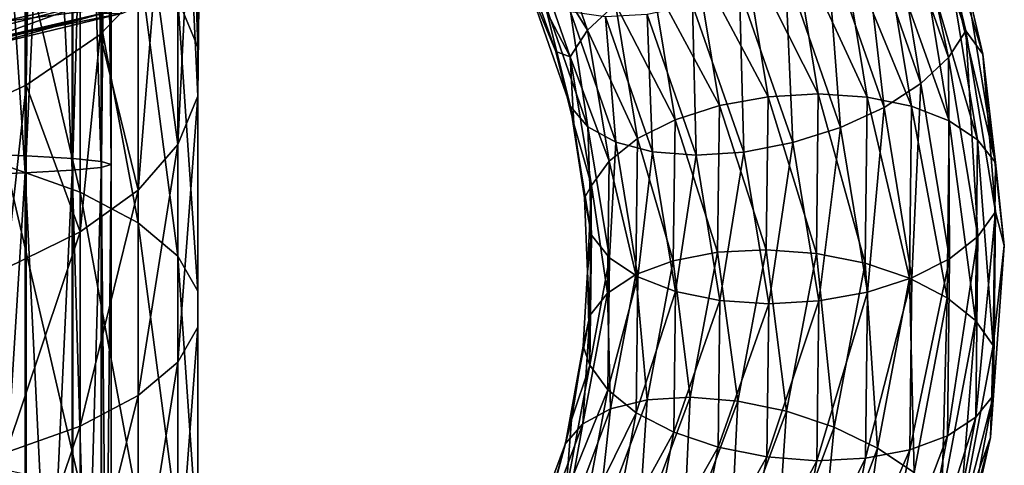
# Model space of a CAD drawing. Header units: metres. Extents: x -80 to 80, y -455 to 95.
# Tile 301 of 656: x 6.96 to 23.5, y -197.08 to -189.61. Entities that reach past the tile are written whole.
import ezdxf

# ---------------------------------------------------------------- set-up
doc = ezdxf.new("R2010")
doc.units = ezdxf.units.M
for name, color, linetype in [('solid_501010_K_01', 7, 'CONTINUOUS'), ('solid_501010_k_01_01', 7, 'CONTINUOUS'), ('solid_501010_k_01_02', 7, 'CONTINUOUS')]:
    doc.layers.add(name, color=color, linetype=linetype)

msp = doc.modelspace()

# ---------------------------------------------------------------- linework, layer by layer
at = {"layer": 'solid_501010_K_01'}
for points in [[(7.058206, -176.156952, 1134.446777), (7.058206, -192.179367, 1135.255249), (5.997412, -176.300171, 1133.167358)], [(7.058206, -192.179367, 1135.255249), (5.997412, -192.218506, 1133.968384), (5.997412, -176.300171, 1133.167358)], [(7.058206, -192.179367, 1135.255249), (7.058206, -208.214066, 1134.745728), (5.997412, -192.218506, 1133.968384)], [(7.058206, -208.214066, 1134.745728), (5.997412, -208.148865, 1133.459961), (5.997412, -192.218506, 1133.968384)]]:
    msp.add_3dface(points, dxfattribs=at)
at = {"layer": 'solid_501010_k_01_01'}
for points in [[(21.547531, -187.338562, 626.078064), (22.559813, -190.242752, 624.401367), (21.824995, -186.850388, 625.447205)], [(21.824995, -186.850388, 625.447205), (22.850311, -189.791977, 623.74884), (22.197088, -187.06398, 624.367126)], [(22.559813, -190.242752, 624.401367), (22.850311, -189.791977, 623.74884), (21.824995, -186.850388, 625.447205)], [(22.850311, -189.791977, 623.74884), (23.137434, -190.185211, 622.565063), (22.197088, -187.06398, 624.367126)], [(22.848148, -188.959305, 622.305664), (22.197088, -187.06398, 624.367126), (23.137434, -190.185211, 622.565063)], [(23.049154, -191.623199, 619.855835), (22.570147, -191.302948, 619.238281), (22.086849, -188.362564, 620.935913)], [(22.555599, -188.620407, 621.589478), (23.049154, -191.623199, 619.855835), (22.086849, -188.362564, 620.935913)], [(23.348104, -192.001053, 620.5495), (23.049154, -191.623199, 619.855835), (22.555599, -188.620407, 621.589478)], [(22.848148, -188.959305, 622.305664), (23.348104, -192.001053, 620.5495), (22.555599, -188.620407, 621.589478)], [(22.848148, -188.959305, 622.305664), (23.137434, -190.185211, 622.565063), (23.348104, -192.001053, 620.5495)], [(22.559813, -190.242752, 624.401367), (23.053459, -193.246109, 622.667358), (22.850311, -189.791977, 623.74884)], [(22.850311, -189.791977, 623.74884), (23.350315, -192.834015, 621.992554), (23.137434, -190.185211, 622.565063)], [(23.053459, -193.246109, 622.667358), (23.350315, -192.834015, 621.992554), (22.850311, -189.791977, 623.74884)], [(22.092867, -190.68013, 624.952698), (22.576298, -193.621307, 623.254639), (22.559813, -190.242752, 624.401367)], [(22.576298, -193.621307, 623.254639), (23.053459, -193.246109, 622.667358), (22.559813, -190.242752, 624.401367)], [(23.350315, -192.834015, 621.992554), (23.496515, -193.39592, 620.711365), (23.137434, -190.185211, 622.565063)], [(23.348104, -192.001053, 620.5495), (23.137434, -190.185211, 622.565063), (23.496515, -193.39592, 620.711365)], [(21.476667, -191.078613, 625.37085), (21.946613, -193.937775, 623.720154), (22.092867, -190.68013, 624.952698)], [(21.946613, -193.937775, 623.720154), (22.576298, -193.621307, 623.254639), (22.092867, -190.68013, 624.952698)], [(22.534575, -194.272812, 617.523621), (21.904398, -193.945786, 617.066162), (21.938976, -191.05896, 618.73291)], [(22.570147, -191.302948, 619.238281), (22.534575, -194.272812, 617.523621), (21.938976, -191.05896, 618.73291)], [(23.012827, -194.656082, 618.104797), (22.534575, -194.272812, 617.523621), (22.570147, -191.302948, 619.238281)], [(23.049154, -191.623199, 619.855835), (23.012827, -194.656082, 618.104797), (22.570147, -191.302948, 619.238281)], [(23.311306, -195.073273, 618.775757), (23.012827, -194.656082, 618.104797), (23.049154, -191.623199, 619.855835)], [(23.348104, -192.001053, 620.5495), (23.311306, -195.073273, 618.775757), (23.049154, -191.623199, 619.855835)], [(23.348104, -192.001053, 620.5495), (23.496515, -193.39592, 620.711365), (23.311306, -195.073273, 618.775757)], [(23.017124, -196.279572, 620.916016), (23.313513, -195.906525, 620.218628), (23.350315, -192.834015, 621.992554)], [(23.053459, -193.246109, 622.667358), (23.017124, -196.279572, 620.916016), (23.350315, -192.834015, 621.992554)], [(23.350315, -192.834015, 621.992554), (23.313513, -195.906525, 620.218628), (23.496515, -193.39592, 620.711365)], [(22.540714, -196.591995, 621.53949), (23.017124, -196.279572, 620.916016), (23.053459, -193.246109, 622.667358)], [(22.576298, -193.621307, 623.254639), (22.540714, -196.591995, 621.53949), (23.053459, -193.246109, 622.667358)], [(23.313513, -195.906525, 620.218628), (23.265312, -196.615433, 618.8526), (23.496515, -193.39592, 620.711365)], [(23.311306, -195.073273, 618.775757), (23.496515, -193.39592, 620.711365), (23.265312, -196.615433, 618.8526)], [(21.912024, -196.825592, 622.052856), (22.540714, -196.591995, 621.53949), (22.576298, -193.621307, 623.254639)], [(21.946613, -193.937775, 623.720154), (21.912024, -196.825592, 622.052856), (22.576298, -193.621307, 623.254639)], [(21.16766, -196.966782, 622.426147), (21.912024, -196.825592, 622.052856), (21.946613, -193.937775, 623.720154)], [(21.201077, -194.177063, 624.036743), (21.16766, -196.966782, 622.426147), (21.946613, -193.937775, 623.720154)], [(21.980947, -197.203888, 615.831421), (21.366253, -196.794891, 615.421265), (21.904398, -193.945786, 617.066162)], [(22.534575, -194.272812, 617.523621), (21.980947, -197.203888, 615.831421), (21.904398, -193.945786, 617.066162)], [(22.447451, -197.649368, 616.376587), (21.980947, -197.203888, 615.831421), (22.534575, -194.272812, 617.523621)], [(23.012827, -194.656082, 618.104797), (22.447451, -197.649368, 616.376587), (22.534575, -194.272812, 617.523621)], [(22.738596, -198.105377, 617.025146), (22.447451, -197.649368, 616.376587), (23.012827, -194.656082, 618.104797)], [(23.311306, -195.073273, 618.775757), (22.738596, -198.105377, 617.025146), (23.012827, -194.656082, 618.104797)], [(23.311306, -195.073273, 618.775757), (23.265312, -196.615433, 618.8526), (22.738596, -198.105377, 617.025146)], [(22.451643, -199.273407, 619.1875), (22.740749, -198.938919, 618.467834), (23.313513, -195.906525, 620.218628)], [(23.017124, -196.279572, 620.916016), (22.451643, -199.273407, 619.1875), (23.313513, -195.906525, 620.218628)], [(23.313513, -195.906525, 620.218628), (22.740749, -198.938919, 618.467834), (23.265312, -196.615433, 618.8526)], [(21.986937, -199.523865, 619.846802), (22.451643, -199.273407, 619.1875), (23.017124, -196.279572, 620.916016)], [(22.540714, -196.591995, 621.53949), (21.986937, -199.523865, 619.846802), (23.017124, -196.279572, 620.916016)], [(21.373692, -199.67569, 620.407349), (21.986937, -199.523865, 619.846802), (22.540714, -196.591995, 621.53949)], [(21.912024, -196.825592, 622.052856), (21.373692, -199.67569, 620.407349), (22.540714, -196.591995, 621.53949)], [(22.740749, -198.938919, 618.467834), (22.449635, -199.762863, 617.0354), (23.265312, -196.615433, 618.8526)], [(22.738596, -198.105377, 617.025146), (23.265312, -196.615433, 618.8526), (22.449635, -199.762863, 617.0354)], [(20.647615, -199.720062, 620.836487), (21.373692, -199.67569, 620.407349), (21.912024, -196.825592, 622.052856)], [(21.16766, -196.966782, 622.426147), (20.647615, -199.720062, 620.836487), (21.912024, -196.825592, 622.052856)]]:
    msp.add_3dface(points, dxfattribs=at)
at = {"layer": 'solid_501010_k_01_02'}
for points in [[(8.314696, -189.8573, 219.126465), (8.314696, -118.560074, 171.035873), (9.238795, -117.593307, 172.469177)], [(9.238795, -188.890533, 220.559753), (8.314696, -189.8573, 219.126465), (9.238795, -117.593307, 172.469177)], [(7.071068, -190.704681, 217.870163), (7.071068, -119.407455, 169.779587), (8.314696, -118.560074, 171.035873)], [(8.314696, -189.8573, 219.126465), (7.071068, -190.704681, 217.870163), (8.314696, -118.560074, 171.035873)], [(5.555702, -191.400116, 216.839157), (5.555702, -120.102882, 168.748566), (7.071068, -119.407455, 169.779587)], [(7.071068, -190.704681, 217.870163), (5.555702, -191.400116, 216.839157), (7.071068, -119.407455, 169.779587)], [(6.013947, -174.961578, 1145.125244), (6.013947, -191.852707, 1145.995728), (7.071198, -175.105133, 1143.842896)], [(6.013947, -191.852707, 1145.995728), (7.071198, -191.891937, 1144.705933), (7.071198, -175.105133, 1143.842896)], [(7.071198, -175.105133, 1143.842896), (7.071198, -191.891937, 1144.705933), (7.856166, -175.26889, 1142.380127)], [(7.071198, -191.891937, 1144.705933), (7.856166, -191.936691, 1143.234619), (7.856166, -175.26889, 1142.380127)], [(7.856166, -175.26889, 1142.380127), (7.856166, -191.936691, 1143.234619), (8.338623, -175.446533, 1140.793091)], [(7.856166, -191.936691, 1143.234619), (8.338623, -191.985229, 1141.638428), (8.338623, -175.446533, 1140.793091)], [(8.338623, -175.446533, 1140.793091), (8.338623, -191.985229, 1141.638428), (8.499992, -175.631256, 1139.142944)], [(8.499992, -175.631256, 1139.142944), (8.499992, -192.035721, 1139.978638), (8.33406, -175.815933, 1137.493286)], [(8.338623, -191.985229, 1141.638428), (8.499992, -192.035721, 1139.978638), (8.499992, -175.631256, 1139.142944)], [(8.33406, -175.815933, 1137.493286), (8.33406, -192.086182, 1138.319458), (7.847216, -175.993439, 1135.907593)], [(8.499992, -192.035721, 1139.978638), (8.33406, -192.086182, 1138.319458), (8.33406, -175.815933, 1137.493286)], [(7.847216, -175.993439, 1135.907593), (7.847216, -192.134689, 1136.724487), (7.058206, -176.156952, 1134.446777)], [(8.33406, -192.086182, 1138.319458), (7.847216, -192.134689, 1136.724487), (7.847216, -175.993439, 1135.907593)], [(7.847216, -192.134689, 1136.724487), (7.058206, -192.179367, 1135.255249), (7.058206, -176.156952, 1134.446777)], [(9.618257, -189.258362, 228.356049), (9.957342, -190.067734, 226.732681), (9.807853, -185.659668, 225.349716)], [(9.957342, -190.067734, 226.732681), (10, -186.750595, 223.732346), (9.807853, -185.659668, 225.349716)], [(9.957342, -190.891129, 225.081207), (9.807853, -187.841522, 222.114975), (10, -186.750595, 223.732346)], [(9.957342, -190.067734, 226.732681), (9.957342, -190.891129, 225.081207), (10, -186.750595, 223.732346)], [(7.980172, -192.503052, 233.275909), (7.980172, -187.790497, 231.300125), (6.736957, -187.181992, 232.520584)], [(6.736957, -192.059235, 234.565414), (7.980172, -192.503052, 233.275909), (6.736957, -187.181992, 232.520584)], [(21.10154, -187.836044, 626.594727), (22.092867, -190.68013, 624.952698), (21.547531, -187.338562, 626.078064)], [(22.092867, -190.68013, 624.952698), (22.559813, -190.242752, 624.401367), (21.547531, -187.338562, 626.078064)], [(8.951632, -193.013672, 231.792358), (8.951632, -188.490555, 229.896011), (7.980172, -187.790497, 231.300125)], [(7.980172, -192.503052, 233.275909), (8.951632, -193.013672, 231.792358), (7.980172, -187.790497, 231.300125)], [(15.759337, -187.658279, 622.15448), (16.499695, -189.782333, 620.928162), (15.481874, -188.146454, 622.7854)], [(16.96664, -189.344971, 620.37677), (16.499695, -189.782333, 620.928162), (15.759337, -187.658279, 622.15448)], [(9.618257, -191.700516, 223.45784), (9.238795, -188.890533, 220.559753), (9.807853, -187.841522, 222.114975)], [(9.957342, -190.891129, 225.081207), (9.618257, -191.700516, 223.45784), (9.807853, -187.841522, 222.114975)], [(20.512987, -188.313858, 626.967102), (21.476667, -191.078613, 625.37085), (21.10154, -187.836044, 626.594727)], [(21.476667, -191.078613, 625.37085), (22.092867, -190.68013, 624.952698), (21.10154, -187.836044, 626.594727)], [(15.481874, -188.146454, 622.7854), (16.209196, -190.233109, 621.580688), (15.541718, -188.947556, 623.279602)], [(16.499695, -189.782333, 620.928162), (16.209196, -190.233109, 621.580688), (15.481874, -188.146454, 622.7854)], [(19.937613, -188.197067, 619.700378), (20.373882, -190.851334, 618.167908), (19.112877, -188.355316, 619.610291)], [(20.7386, -188.144547, 619.963013), (21.192396, -190.905441, 618.369019), (19.937613, -188.197067, 619.700378)], [(21.192396, -190.905441, 618.369019), (20.373882, -190.851334, 618.167908), (19.937613, -188.197067, 619.700378)], [(21.938976, -191.05896, 618.73291), (21.192396, -190.905441, 618.369019), (20.7386, -188.144547, 619.963013)], [(21.469193, -188.200806, 620.383057), (21.938976, -191.05896, 618.73291), (20.7386, -188.144547, 619.963013)], [(22.570147, -191.302948, 619.238281), (21.938976, -191.05896, 618.73291), (21.469193, -188.200806, 620.383057)], [(22.086849, -188.362564, 620.935913), (22.570147, -191.302948, 619.238281), (21.469193, -188.200806, 620.383057)], [(19.112877, -188.355316, 619.610291), (19.531099, -190.89978, 618.141235), (18.312414, -188.610062, 619.698059)], [(20.373882, -190.851334, 618.167908), (19.531099, -190.89978, 618.141235), (19.112877, -188.355316, 619.610291)], [(19.816151, -188.744202, 627.173462), (20.747093, -191.415039, 625.631409), (20.512987, -188.313858, 626.967102)], [(20.747093, -191.415039, 625.631409), (21.476667, -191.078613, 625.37085), (20.512987, -188.313858, 626.967102)], [(9.618257, -193.573685, 230.165283), (9.618257, -189.258362, 228.356049), (8.951632, -188.490555, 229.896011)], [(8.951632, -193.013672, 231.792358), (9.618257, -193.573685, 230.165283), (8.951632, -188.490555, 229.896011)], [(18.312414, -188.610062, 619.698059), (18.713121, -191.047958, 618.290588), (17.582842, -188.946472, 619.958618)], [(19.531099, -190.89978, 618.141235), (18.713121, -191.047958, 618.290588), (18.312414, -188.610062, 619.698059)], [(5.48052, -189.677185, 1155.705933), (5.297431, -189.255493, 1155.24585), (7.444936, -188.661499, 1154.154419)], [(7.702247, -189.0802, 1154.578247), (5.48052, -189.677185, 1155.705933), (7.444936, -188.661499, 1154.154419)], [(19.051607, -189.10199, 627.201721), (19.946632, -191.669785, 625.719238), (19.816151, -188.744202, 627.173462)], [(19.946632, -191.669785, 625.719238), (20.747093, -191.415039, 625.631409), (19.816151, -188.744202, 627.173462)], [(8.951632, -192.468307, 221.917877), (8.314696, -189.8573, 219.126465), (9.238795, -188.890533, 220.559753)], [(9.618257, -191.700516, 223.45784), (8.951632, -192.468307, 221.917877), (9.238795, -188.890533, 220.559753)], [(15.541718, -188.947556, 623.279602), (15.965526, -190.138885, 622.591797), (15.48394, -188.978836, 624.22876)], [(16.209196, -190.233109, 621.580688), (15.965526, -190.138885, 622.591797), (15.541718, -188.947556, 623.279602)], [(17.582842, -188.946472, 619.958618), (17.967585, -191.287247, 618.607178), (16.96664, -189.344971, 620.37677)], [(18.713121, -191.047958, 618.290588), (17.967585, -191.287247, 618.607178), (17.582842, -188.946472, 619.958618)], [(5.698577, -189.965515, 1156.251099), (5.48052, -189.677185, 1155.705933), (7.702247, -189.0802, 1154.578247)], [(8.008702, -189.365952, 1155.07959), (5.698577, -189.965515, 1156.251099), (7.702247, -189.0802, 1154.578247)], [(9.339796, -189.041412, 1157.237671), (6.645714, -189.643555, 1158.60376), (9.033803, -189.344055, 1156.744385)], [(6.828373, -189.203629, 1159.053101), (6.645714, -189.643555, 1158.60376), (9.339796, -189.041412, 1157.237671)], [(15.48394, -188.978836, 624.22876), (16.211359, -191.065781, 623.023865), (15.763362, -189.28009, 624.966675)], [(15.965526, -190.138885, 622.591797), (16.211359, -191.065781, 623.023865), (15.48394, -188.978836, 624.22876)], [(18.263876, -189.366394, 627.050354), (19.121895, -191.828018, 625.62915), (19.051607, -189.10199, 627.201721)], [(19.121895, -191.828018, 625.62915), (19.946632, -191.669785, 625.719238), (19.051607, -189.10199, 627.201721)], [(9.957342, -194.164017, 228.450089), (9.957342, -190.067734, 226.732681), (9.618257, -189.258362, 228.356049)], [(9.618257, -193.573685, 230.165283), (9.957342, -194.164017, 228.450089), (9.618257, -189.258362, 228.356049)], [(15.763362, -189.28009, 624.966675), (16.503908, -191.404694, 623.740051), (16.211079, -189.477585, 625.655029)], [(16.211359, -191.065781, 623.023865), (16.503908, -191.404694, 623.740051), (15.763362, -189.28009, 624.966675)], [(5.939268, -190.107269, 1156.850952), (5.698577, -189.965515, 1156.251099), (8.008702, -189.365952, 1155.07959)], [(8.346965, -189.505737, 1155.630615), (5.939268, -190.107269, 1156.850952), (8.008702, -189.365952, 1155.07959)], [(9.033803, -189.344055, 1156.744385), (6.427986, -189.947052, 1158.065063), (8.695774, -189.498688, 1156.197144)], [(6.645714, -189.643555, 1158.60376), (6.427986, -189.947052, 1158.065063), (9.033803, -189.344055, 1156.744385)], [(16.96664, -189.344971, 620.37677), (17.3379, -191.603714, 619.072693), (16.499695, -189.782333, 620.928162)], [(17.967585, -191.287247, 618.607178), (17.3379, -191.603714, 619.072693), (16.96664, -189.344971, 620.37677)], [(17.498831, -189.522034, 626.728149), (18.320908, -191.880539, 625.366455), (18.263876, -189.366394, 627.050354)], [(18.320908, -191.880539, 625.366455), (19.121895, -191.828018, 625.62915), (18.263876, -189.366394, 627.050354)], [(6.187462, -190.101425, 1157.46814), (5.939268, -190.107269, 1156.850952), (8.346965, -189.505737, 1155.630615)], [(8.695774, -189.498688, 1156.197144), (6.187462, -190.101425, 1157.46814), (8.346965, -189.505737, 1155.630615)], [(6.427986, -189.947052, 1158.065063), (6.187462, -190.101425, 1157.46814), (8.695774, -189.498688, 1156.197144)], [(16.211079, -189.477585, 625.655029), (16.97266, -191.662521, 624.393555), (16.80102, -189.55983, 626.253845)], [(16.503908, -191.404694, 623.740051), (16.97266, -191.662521, 624.393555), (16.211079, -189.477585, 625.655029)], [(16.80102, -189.55983, 626.253845), (17.590315, -191.82428, 624.946472), (17.498831, -189.522034, 626.728149)], [(16.97266, -191.662521, 624.393555), (17.590315, -191.82428, 624.946472), (16.80102, -189.55983, 626.253845)], [(17.590315, -191.82428, 624.946472), (18.320908, -191.880539, 625.366455), (17.498831, -189.522034, 626.728149)], [(16.499695, -189.782333, 620.928162), (16.860737, -191.978912, 619.659973), (16.209196, -190.233109, 621.580688)], [(17.3379, -191.603714, 619.072693), (16.860737, -191.978912, 619.659973), (16.499695, -189.782333, 620.928162)], [(7.980172, -193.168381, 220.513763), (7.071068, -190.704681, 217.870163), (8.314696, -189.8573, 219.126465)], [(8.951632, -192.468307, 221.917877), (7.980172, -193.168381, 220.513763), (8.314696, -189.8573, 219.126465)], [(9.957342, -194.764587, 226.70517), (9.957342, -190.891129, 225.081207), (9.957342, -190.067734, 226.732681)], [(9.957342, -194.164017, 228.450089), (9.957342, -194.764587, 226.70517), (9.957342, -190.067734, 226.732681)], [(15.965526, -190.138885, 622.591797), (16.267826, -191.357681, 621.888123), (16.211359, -191.065781, 623.023865)], [(16.209196, -190.233109, 621.580688), (16.267826, -191.357681, 621.888123), (15.965526, -190.138885, 622.591797)], [(16.209196, -190.233109, 621.580688), (16.563883, -192.391006, 620.334778), (16.267826, -191.357681, 621.888123)], [(16.860737, -191.978912, 619.659973), (16.563883, -192.391006, 620.334778), (16.209196, -190.233109, 621.580688)], [(6.736957, -193.776871, 219.293304), (5.555702, -191.400116, 216.839157), (7.071068, -190.704681, 217.870163)], [(7.980172, -193.168381, 220.513763), (6.736957, -193.776871, 219.293304), (7.071068, -190.704681, 217.870163)], [(9.618257, -195.354919, 224.989975), (9.618257, -191.700516, 223.45784), (9.957342, -190.891129, 225.081207)], [(9.957342, -194.764587, 226.70517), (9.618257, -195.354919, 224.989975), (9.957342, -190.891129, 225.081207)], [(19.531099, -190.89978, 618.141235), (19.500315, -193.469757, 616.657471), (18.713121, -191.047958, 618.290588)], [(20.34177, -193.532211, 616.620117), (19.500315, -193.469757, 616.657471), (19.531099, -190.89978, 618.141235)], [(20.373882, -190.851334, 618.167908), (20.34177, -193.532211, 616.620117), (19.531099, -190.89978, 618.141235)], [(21.158995, -193.694031, 616.759033), (20.34177, -193.532211, 616.620117), (20.373882, -190.851334, 618.167908)], [(21.192396, -190.905441, 618.369019), (21.158995, -193.694031, 616.759033), (20.373882, -190.851334, 618.167908)], [(21.904398, -193.945786, 617.066162), (21.158995, -193.694031, 616.759033), (21.192396, -190.905441, 618.369019)], [(21.938976, -191.05896, 618.73291), (21.904398, -193.945786, 617.066162), (21.192396, -190.905441, 618.369019)], [(16.211359, -191.065781, 623.023865), (16.566092, -193.223969, 621.777832), (16.503908, -191.404694, 623.740051)], [(16.446318, -192.59465, 621.17395), (16.566092, -193.223969, 621.777832), (16.211359, -191.065781, 623.023865)], [(16.267826, -191.357681, 621.888123), (16.446318, -192.59465, 621.17395), (16.211359, -191.065781, 623.023865)], [(18.713121, -191.047958, 618.290588), (18.683628, -193.5103, 616.868958), (17.967585, -191.287247, 618.607178)], [(19.500315, -193.469757, 616.657471), (18.683628, -193.5103, 616.868958), (18.713121, -191.047958, 618.290588)], [(20.747093, -191.415039, 625.631409), (21.201077, -194.177063, 624.036743), (21.476667, -191.078613, 625.37085)], [(21.201077, -194.177063, 624.036743), (21.946613, -193.937775, 623.720154), (21.476667, -191.078613, 625.37085)], [(16.563883, -192.391006, 620.334778), (16.446318, -192.59465, 621.17395), (16.267826, -191.357681, 621.888123)], [(16.503908, -191.404694, 623.740051), (16.865042, -193.601822, 622.471497), (16.97266, -191.662521, 624.393555)], [(16.566092, -193.223969, 621.777832), (16.865042, -193.601822, 622.471497), (16.503908, -191.404694, 623.740051)], [(17.967585, -191.287247, 618.607178), (17.939264, -193.651489, 617.242188), (17.3379, -191.603714, 619.072693)], [(18.683628, -193.5103, 616.868958), (17.939264, -193.651489, 617.242188), (17.967585, -191.287247, 618.607178)], [(19.946632, -191.669785, 625.719238), (20.383099, -194.325241, 624.186096), (20.747093, -191.415039, 625.631409)], [(20.383099, -194.325241, 624.186096), (21.201077, -194.177063, 624.036743), (20.747093, -191.415039, 625.631409)], [(17.3379, -191.603714, 619.072693), (17.310574, -193.885101, 617.755554), (16.860737, -191.978912, 619.659973)], [(17.939264, -193.651489, 617.242188), (17.310574, -193.885101, 617.755554), (17.3379, -191.603714, 619.072693)], [(8.951632, -195.914932, 223.3629), (8.951632, -192.468307, 221.917877), (9.618257, -191.700516, 223.45784)], [(9.618257, -195.354919, 224.989975), (8.951632, -195.914932, 223.3629), (9.618257, -191.700516, 223.45784)], [(16.865042, -193.601822, 622.471497), (17.344049, -193.922073, 623.08905), (16.97266, -191.662521, 624.393555)], [(16.97266, -191.662521, 624.393555), (17.344049, -193.922073, 623.08905), (17.590315, -191.82428, 624.946472)], [(19.121895, -191.828018, 625.62915), (19.540314, -194.373688, 624.159424), (19.946632, -191.669785, 625.719238)], [(19.540314, -194.373688, 624.159424), (20.383099, -194.325241, 624.186096), (19.946632, -191.669785, 625.719238)], [(6.013947, -191.852707, 1145.995728), (6.013947, -208.758301, 1145.477539), (7.071198, -191.891937, 1144.705933)], [(6.013947, -208.758301, 1145.477539), (7.071198, -208.692947, 1144.188843), (7.071198, -191.891937, 1144.705933)], [(7.071198, -191.891937, 1144.705933), (7.071198, -208.692947, 1144.188843), (7.856166, -191.936691, 1143.234619)], [(17.344049, -193.922073, 623.08905), (17.975222, -194.166046, 623.594421), (17.590315, -191.82428, 624.946472)], [(17.590315, -191.82428, 624.946472), (17.975222, -194.166046, 623.594421), (18.320908, -191.880539, 625.366455)], [(17.975222, -194.166046, 623.594421), (18.721802, -194.319565, 623.958313), (18.320908, -191.880539, 625.366455)], [(18.320908, -191.880539, 625.366455), (18.721802, -194.319565, 623.958313), (19.121895, -191.828018, 625.62915)], [(18.721802, -194.319565, 623.958313), (19.540314, -194.373688, 624.159424), (19.121895, -191.828018, 625.62915)], [(7.980172, -197.43338, 234.619034), (7.980172, -192.503052, 233.275909), (6.736957, -192.059235, 234.565414)], [(6.736957, -197.161835, 235.95546), (7.980172, -197.43338, 234.619034), (6.736957, -192.059235, 234.565414)], [(7.071198, -208.692947, 1144.188843), (7.856166, -208.618408, 1142.71875), (7.856166, -191.936691, 1143.234619)], [(8.33406, -192.086182, 1138.319458), (8.33406, -208.369339, 1137.807373), (7.847216, -192.134689, 1136.724487)], [(7.856166, -191.936691, 1143.234619), (7.856166, -208.618408, 1142.71875), (8.338623, -191.985229, 1141.638428)], [(7.856166, -208.618408, 1142.71875), (8.338623, -208.537521, 1141.123779), (8.338623, -191.985229, 1141.638428)], [(8.499992, -192.035721, 1139.978638), (8.499992, -208.453415, 1139.465332), (8.33406, -192.086182, 1138.319458)], [(8.499992, -208.453415, 1139.465332), (8.33406, -208.369339, 1137.807373), (8.33406, -192.086182, 1138.319458)], [(8.338623, -191.985229, 1141.638428), (8.338623, -208.537521, 1141.123779), (8.499992, -192.035721, 1139.978638)], [(8.338623, -208.537521, 1141.123779), (8.499992, -208.453415, 1139.465332), (8.499992, -192.035721, 1139.978638)], [(16.860737, -191.978912, 619.659973), (16.834162, -194.19751, 618.379089), (16.563883, -192.391006, 620.334778)], [(17.310574, -193.885101, 617.755554), (16.834162, -194.19751, 618.379089), (16.860737, -191.978912, 619.659973)], [(7.847216, -192.134689, 1136.724487), (7.847216, -208.288513, 1136.213745), (7.058206, -192.179367, 1135.255249)], [(7.847216, -208.288513, 1136.213745), (7.058206, -208.214066, 1134.745728), (7.058206, -192.179367, 1135.255249)], [(8.33406, -208.369339, 1137.807373), (7.847216, -208.288513, 1136.213745), (7.847216, -192.134689, 1136.724487)], [(16.563883, -192.391006, 620.334778), (16.499643, -193.840393, 620.454773), (16.446318, -192.59465, 621.17395)], [(16.563883, -192.391006, 620.334778), (16.537775, -194.570557, 619.076416), (16.499643, -193.840393, 620.454773)], [(16.834162, -194.19751, 618.379089), (16.537775, -194.570557, 619.076416), (16.563883, -192.391006, 620.334778)], [(7.980172, -196.425537, 221.879349), (7.980172, -193.168381, 220.513763), (8.951632, -192.468307, 221.917877)], [(8.951632, -195.914932, 223.3629), (7.980172, -196.425537, 221.879349), (8.951632, -192.468307, 221.917877)], [(8.951632, -197.745773, 233.081482), (8.951632, -193.013672, 231.792358), (7.980172, -192.503052, 233.275909)], [(7.980172, -197.43338, 234.619034), (8.951632, -197.745773, 233.081482), (7.980172, -192.503052, 233.275909)], [(16.446318, -192.59465, 621.17395), (16.499643, -193.840393, 620.454773), (16.566092, -193.223969, 621.777832)], [(9.618257, -198.088394, 231.395187), (9.618257, -193.573685, 230.165283), (8.951632, -193.013672, 231.792358)], [(8.951632, -197.745773, 233.081482), (9.618257, -198.088394, 231.395187), (8.951632, -193.013672, 231.792358)], [(6.736957, -196.869354, 220.589844), (6.736957, -193.776871, 219.293304), (7.980172, -193.168381, 220.513763)], [(7.980172, -196.425537, 221.879349), (6.736957, -196.869354, 220.589844), (7.980172, -193.168381, 220.513763)], [(16.499643, -193.840393, 620.454773), (16.539982, -195.403809, 620.519287), (16.566092, -193.223969, 621.777832)], [(16.566092, -193.223969, 621.777832), (16.539982, -195.403809, 620.519287), (16.865042, -193.601822, 622.471497)], [(9.957342, -198.44957, 229.617554), (9.957342, -194.164017, 228.450089), (9.618257, -193.573685, 230.165283)], [(9.618257, -198.088394, 231.395187), (9.957342, -198.44957, 229.617554), (9.618257, -193.573685, 230.165283)], [(18.683628, -193.5103, 616.868958), (18.224609, -195.940491, 615.465881), (17.939264, -193.651489, 617.242188)], [(19.021235, -196.006165, 615.193054), (18.224609, -195.940491, 615.465881), (18.683628, -193.5103, 616.868958)], [(19.500315, -193.469757, 616.657471), (19.021235, -196.006165, 615.193054), (18.683628, -193.5103, 616.868958)], [(19.842016, -196.17807, 615.092529), (19.021235, -196.006165, 615.193054), (19.500315, -193.469757, 616.657471)], [(20.34177, -193.532211, 616.620117), (19.842016, -196.17807, 615.092529), (19.500315, -193.469757, 616.657471)], [(20.639162, -196.446182, 615.170105), (19.842016, -196.17807, 615.092529), (20.34177, -193.532211, 616.620117)], [(21.158995, -193.694031, 616.759033), (20.639162, -196.446182, 615.170105), (20.34177, -193.532211, 616.620117)], [(16.539982, -195.403809, 620.519287), (16.838461, -195.820999, 621.190247), (16.865042, -193.601822, 622.471497)], [(16.865042, -193.601822, 622.471497), (16.838461, -195.820999, 621.190247), (17.344049, -193.922073, 623.08905)], [(17.939264, -193.651489, 617.242188), (17.498535, -195.984848, 615.89502), (17.310574, -193.885101, 617.755554)], [(18.224609, -195.940491, 615.465881), (17.498535, -195.984848, 615.89502), (17.939264, -193.651489, 617.242188)], [(21.366253, -196.794891, 615.421265), (20.639162, -196.446182, 615.170105), (21.158995, -193.694031, 616.759033)], [(21.904398, -193.945786, 617.066162), (21.366253, -196.794891, 615.421265), (21.158995, -193.694031, 616.759033)], [(16.499643, -193.840393, 620.454773), (16.427397, -195.085403, 619.735962), (16.539982, -195.403809, 620.519287)], [(16.537775, -194.570557, 619.076416), (16.427397, -195.085403, 619.735962), (16.499643, -193.840393, 620.454773)], [(17.310574, -193.885101, 617.755554), (16.885288, -196.136688, 616.455566), (16.834162, -194.19751, 618.379089)], [(17.498535, -195.984848, 615.89502), (16.885288, -196.136688, 616.455566), (17.310574, -193.885101, 617.755554)], [(16.838461, -195.820999, 621.190247), (17.316713, -196.204269, 621.771423), (17.344049, -193.922073, 623.08905)], [(17.344049, -193.922073, 623.08905), (17.316713, -196.204269, 621.771423), (17.975222, -194.166046, 623.594421)], [(9.957342, -198.817001, 227.809143), (9.957342, -194.764587, 226.70517), (9.957342, -194.164017, 228.450089)], [(9.957342, -198.44957, 229.617554), (9.957342, -198.817001, 227.809143), (9.957342, -194.164017, 228.450089)], [(16.834162, -194.19751, 618.379089), (16.420582, -196.387131, 617.114868), (16.537775, -194.570557, 619.076416)], [(16.885288, -196.136688, 616.455566), (16.420582, -196.387131, 617.114868), (16.834162, -194.19751, 618.379089)], [(17.316713, -196.204269, 621.771423), (17.94689, -196.531296, 622.228882), (17.975222, -194.166046, 623.594421)], [(17.975222, -194.166046, 623.594421), (17.94689, -196.531296, 622.228882), (18.721802, -194.319565, 623.958313)], [(20.350973, -197.007324, 622.637573), (21.16766, -196.966782, 622.426147), (21.201077, -194.177063, 624.036743)], [(20.383099, -194.325241, 624.186096), (20.350973, -197.007324, 622.637573), (21.201077, -194.177063, 624.036743)], [(17.94689, -196.531296, 622.228882), (18.692293, -196.783051, 622.536011), (18.721802, -194.319565, 623.958313)], [(18.721802, -194.319565, 623.958313), (18.692293, -196.783051, 622.536011), (19.540314, -194.373688, 624.159424)], [(18.692293, -196.783051, 622.536011), (19.509518, -196.94487, 622.674927), (19.540314, -194.373688, 624.159424)], [(19.509518, -196.94487, 622.674927), (20.350973, -197.007324, 622.637573), (20.383099, -194.325241, 624.186096)], [(19.540314, -194.373688, 624.159424), (19.509518, -196.94487, 622.674927), (20.383099, -194.325241, 624.186096)], [(16.537775, -194.570557, 619.076416), (16.131477, -196.721619, 617.834534), (16.427397, -195.085403, 619.735962)], [(16.420582, -196.387131, 617.114868), (16.131477, -196.721619, 617.834534), (16.537775, -194.570557, 619.076416)], [(9.618257, -199.178177, 226.031509), (9.618257, -195.354919, 224.989975), (9.957342, -194.764587, 226.70517)], [(9.957342, -198.817001, 227.809143), (9.618257, -199.178177, 226.031509), (9.957342, -194.764587, 226.70517)], [(16.131477, -196.721619, 617.834534), (16.230127, -196.320236, 619.02301), (16.427397, -195.085403, 619.735962)], [(16.427397, -195.085403, 619.735962), (16.230127, -196.320236, 619.02301), (16.539982, -195.403809, 620.519287)], [(8.951632, -199.520798, 224.345215), (8.951632, -195.914932, 223.3629), (9.618257, -195.354919, 224.989975)], [(9.618257, -199.178177, 226.031509), (8.951632, -199.520798, 224.345215), (9.618257, -195.354919, 224.989975)], [(16.539982, -195.403809, 620.519287), (16.133629, -197.555161, 619.277222), (16.838461, -195.820999, 621.190247)], [(16.230127, -196.320236, 619.02301), (16.133629, -197.555161, 619.277222), (16.539982, -195.403809, 620.519287)], [(16.133629, -197.555161, 619.277222), (16.424776, -198.011169, 619.925781), (16.838461, -195.820999, 621.190247)], [(16.838461, -195.820999, 621.190247), (16.424776, -198.011169, 619.925781), (17.316713, -196.204269, 621.771423)], [(7.980172, -199.833206, 222.807663), (7.980172, -196.425537, 221.879349), (8.951632, -195.914932, 223.3629)], [(8.951632, -199.520798, 224.345215), (7.980172, -199.833206, 222.807663), (8.951632, -195.914932, 223.3629)], [(17.498535, -195.984848, 615.89502), (16.655527, -198.233688, 614.59668), (16.885288, -196.136688, 616.455566)], [(17.346622, -198.282623, 614.113647), (16.655527, -198.233688, 614.59668), (17.498535, -195.984848, 615.89502)], [(18.224609, -195.940491, 615.465881), (17.346622, -198.282623, 614.113647), (17.498535, -195.984848, 615.89502)], [(18.104868, -198.450684, 613.781738), (17.346622, -198.282623, 614.113647), (18.224609, -195.940491, 615.465881)], [(19.021235, -196.006165, 615.193054), (18.104868, -198.450684, 613.781738), (18.224609, -195.940491, 615.465881)], [(18.886108, -198.728073, 613.6203), (18.104868, -198.450684, 613.781738), (19.021235, -196.006165, 615.193054)], [(19.842016, -196.17807, 615.092529), (18.886108, -198.728073, 613.6203), (19.021235, -196.006165, 615.193054)], [(16.885288, -196.136688, 616.455566), (16.071825, -198.306702, 615.202759), (16.420582, -196.387131, 617.114868)], [(16.655527, -198.233688, 614.59668), (16.071825, -198.306702, 615.202759), (16.885288, -196.136688, 616.455566)], [(16.424776, -198.011169, 619.925781), (16.891279, -198.45665, 620.471008), (17.316713, -196.204269, 621.771423)], [(17.316713, -196.204269, 621.771423), (16.891279, -198.45665, 620.471008), (17.94689, -196.531296, 622.228882)], [(19.644852, -199.098633, 613.638672), (18.886108, -198.728073, 613.6203), (19.842016, -196.17807, 615.092529)], [(20.639162, -196.446182, 615.170105), (19.644852, -199.098633, 613.638672), (19.842016, -196.17807, 615.092529)], [(16.420582, -196.387131, 617.114868), (15.629506, -198.497437, 615.896484), (16.131477, -196.721619, 617.834534)], [(16.071825, -198.306702, 615.202759), (15.629506, -198.497437, 615.896484), (16.420582, -196.387131, 617.114868)], [(16.230127, -196.320236, 619.02301), (15.909337, -197.535477, 618.321411), (16.133629, -197.555161, 619.277222)], [(16.131477, -196.721619, 617.834534), (15.909337, -197.535477, 618.321411), (16.230127, -196.320236, 619.02301)], [(6.736957, -200.104736, 221.471237), (6.736957, -196.869354, 220.589844), (7.980172, -196.425537, 221.879349)], [(7.980172, -199.833206, 222.807663), (6.736957, -200.104736, 221.471237), (7.980172, -196.425537, 221.879349)], [(16.891279, -198.45665, 620.471008), (17.505974, -198.865646, 620.881104), (17.94689, -196.531296, 622.228882)], [(17.94689, -196.531296, 622.228882), (17.505974, -198.865646, 620.881104), (18.692293, -196.783051, 622.536011)], [(20.336914, -199.540787, 613.835938), (19.644852, -199.098633, 613.638672), (20.639162, -196.446182, 615.170105)], [(21.366253, -196.794891, 615.421265), (20.336914, -199.540787, 613.835938), (20.639162, -196.446182, 615.170105)], [(16.131477, -196.721619, 617.834534), (15.354328, -198.794769, 616.637573), (15.909337, -197.535477, 618.321411)], [(15.629506, -198.497437, 615.896484), (15.354328, -198.794769, 616.637573), (16.131477, -196.721619, 617.834534)], [(17.505974, -198.865646, 620.881104), (18.233063, -199.214371, 621.132263), (18.692293, -196.783051, 622.536011)], [(18.692293, -196.783051, 622.536011), (18.233063, -199.214371, 621.132263), (19.509518, -196.94487, 622.674927)], [(20.921993, -200.028778, 614.200439), (20.336914, -199.540787, 613.835938), (21.366253, -196.794891, 615.421265)], [(21.980947, -197.203888, 615.831421), (20.921993, -200.028778, 614.200439), (21.366253, -196.794891, 615.421265)], [(18.233063, -199.214371, 621.132263), (19.030209, -199.482483, 621.209839), (19.509518, -196.94487, 622.674927)], [(19.509518, -196.94487, 622.674927), (19.030209, -199.482483, 621.209839), (20.350973, -197.007324, 622.637573)], [(19.030209, -199.482483, 621.209839), (19.850992, -199.654373, 621.109314), (20.350973, -197.007324, 622.637573)], [(19.850992, -199.654373, 621.109314), (20.647615, -199.720062, 620.836487), (21.16766, -196.966782, 622.426147)], [(20.350973, -197.007324, 622.637573), (19.850992, -199.654373, 621.109314), (21.16766, -196.966782, 622.426147)]]:
    msp.add_3dface(points, dxfattribs=at)

doc.saveas('drawing.dxf')
